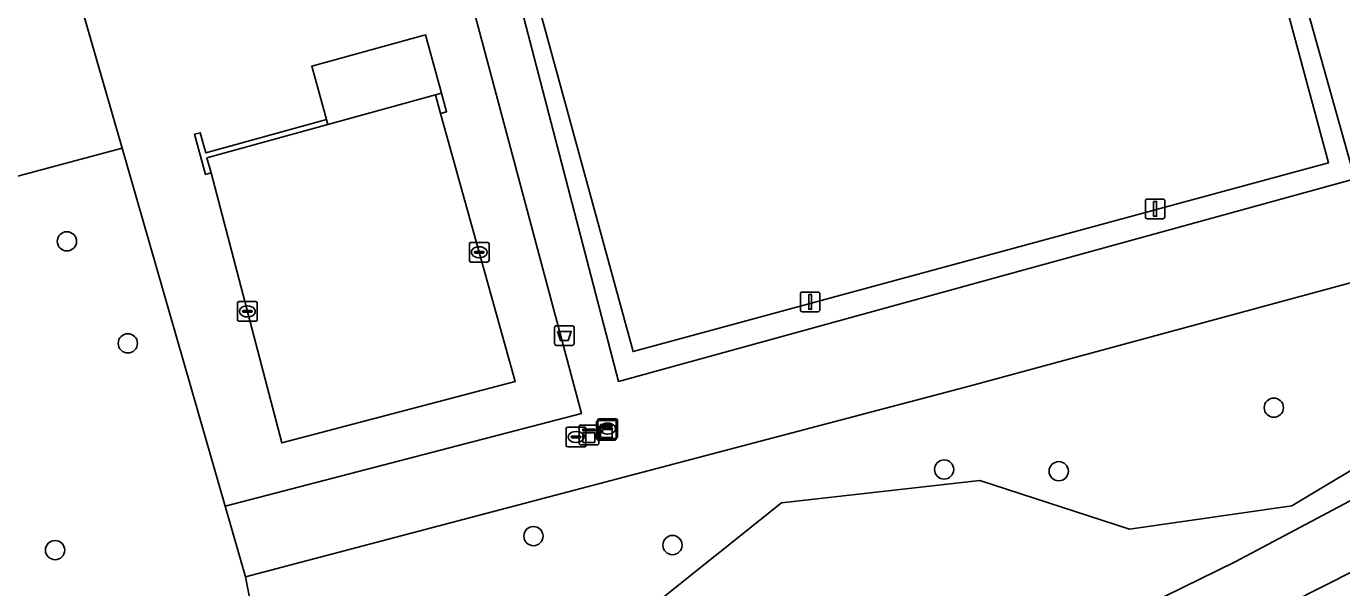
# Model space of a CAD drawing. Extents: x 159053 to 160042, y 380449 to 381423.
# Drawn here: x 159355.9 to 159422.8, y 380530.6 to 380559.1 of the extents above; entities that cross this region are included whole.
import ezdxf

# ---------------------------------------------------------------- set-up
doc = ezdxf.new("R2010")
doc.units = 0
for name, color, linetype in [('IMGEO_Afvalbak', 7, 'Continuous'), ('IMGEO_Boom', 7, 'Continuous'), ('IMGEO_Fietspad_gesloten', 7, 'Continuous'), ('IMGEO_Groenvoorziening', 7, 'Continuous'), ('IMGEO_Haag', 7, 'Continuous'), ('IMGEO_Hek', 7, 'Continuous'), ('IMGEO_Kast', 7, 'Continuous'), ('IMGEO_Kolk', 7, 'Continuous'), ('IMGEO_Lichtmast', 7, 'Continuous'), ('IMGEO_Loofbos', 7, 'Continuous'), ('IMGEO_Muur', 7, 'Continuous'), ('IMGEO_Pand', 7, 'Continuous'), ('IMGEO_Rioolput', 7, 'Continuous'), ('IMGEO_Terreindeel_gesloten', 7, 'Continuous'), ('IMGEO_Terreindeel_halfverhard', 7, 'Continuous'), ('IMGEO_Voetpad_halfverhard', 7, 'Continuous'), ('IMGEO_Voetpad_open', 7, 'Continuous')]:
    doc.layers.add(name, color=color, linetype=linetype)

msp = doc.modelspace()

# ---------------------------------------------------------------- linework, layer by layer
at = {"layer": 'IMGEO_Afvalbak'}
for p, q in [((159382.753, 380542.965), (159382.753, 380543.765)), ((159382.753, 380543.765), (159382.753, 380542.965)), ((159382.853, 380543.865), (159383.643, 380543.865)), ((159383.643, 380543.865), (159382.853, 380543.865)), ((159383.743, 380543.765), (159383.743, 380542.965)), ((159383.743, 380542.965), (159383.743, 380543.765)), ((159383.643, 380542.865), (159382.853, 380542.865)), ((159382.853, 380542.865), (159383.643, 380542.865))]:
    msp.add_line(p, q, dxfattribs=at)
msp.add_lwpolyline([(159382.896, 380543.579), (159383.6, 380543.579), (159383.451, 380543.109), (159383.045, 380543.109), (159382.896, 380543.579)], dxfattribs=at)
for centre, start, end in [((159382.853, 380543.765), 90, 180), ((159382.853, 380543.765), 90, 180), ((159383.643, 380543.765), 0, 90), ((159383.643, 380543.765), 360, 90), ((159382.853, 380542.965), 180, 270), ((159382.853, 380542.965), 180, 270), ((159383.643, 380542.965), 270, 0), ((159383.643, 380542.965), 270, 0)]:
    msp.add_arc(centre, 0.1, start, end, dxfattribs=at)
at = {"layer": 'IMGEO_Boom'}
for centre in [(159357.966, 380548.152), (159361.062, 380542.97), (159419.31, 380539.703), (159402.551, 380536.563), (159408.378, 380536.475), (159381.679, 380533.18), (159388.747, 380532.724), (159357.365, 380532.468)]:
    msp.add_circle(centre, 0.489, dxfattribs=at)
at = {"layer": 'IMGEO_Fietspad_gesloten'}
for points in [[(159502.715, 380611.097), (159500, 380608.24), (159490.819, 380598.579), (159469.187, 380571.79), (159463.209, 380564.807), (159457.746, 380558.977), (159454.301, 380555.739), (159446.014, 380549.478), (159436.214, 380542.873), (159427.273, 380537.139), (159417.349, 380531.867), (159408.53, 380527.551), (159405.399, 380525.892), (159390.363, 380519.426)], [(159387.739, 380515.019), (159396.686, 380518.769), (159403.891, 380522.081), (159415.122, 380527.244), (159425.121, 380532.303), (159434.601, 380538.087), (159442.175, 380543.011), (159451.849, 380549.848), (159457.053, 380553.912), (159461.989, 380558.641), (159469.215, 380566.985), (159486.425, 380588.174), (159491.238, 380594.157), (159500, 380603.996), (159506.258, 380610.204)]]:
    msp.add_lwpolyline(points, dxfattribs=at)
at = {"layer": 'IMGEO_Groenvoorziening'}
for points in [[(159357.369, 380564.683), (159349.331, 380592.56), (159346.947, 380600.826), (159346.774, 380601.426), (159338.841, 380599.209), (159338.36, 380599.075), (159339.254, 380595.623), (159344.292, 380576.221), (159349.404, 380556.748), (159351.079, 380550.293), (159360.774, 380552.877), (159358.448, 380560.94), (159358.439, 380560.973), (159358.424, 380561.023)], [(159422.093, 380552.135), (159386.743, 380542.548), (159381.917, 380560.199), (159383.181, 380560.548), (159382.949, 380561.361), (159380.865, 380560.752), (159385.994, 380541.036), (159423.423, 380551.328), (159421.053, 380559.766), (159454.836, 380569.06), (159456.103, 380570.642), (159451.468, 380587.596), (159461.029, 380590.266), (159460.552, 380592.05), (159460.061, 380591.918), (159460.426, 380590.563), (159450.507, 380587.804), (159455.23, 380570.048), (159419.835, 380560.5)]]:
    msp.add_lwpolyline(points, close=True, dxfattribs=at)
for points in [[(159478.465, 380596.984), (159460.973, 380592.164), (159460.552, 380592.05), (159461.029, 380590.266), (159451.468, 380587.596), (159456.103, 380570.642), (159454.836, 380569.06), (159421.053, 380559.766), (159423.423, 380551.328), (159385.994, 380541.036), (159380.865, 380560.752), (159382.949, 380561.361), (159382.736, 380562.106), (159378.627, 380560.909), (159378.96, 380559.642), (159378.727, 380559.561), (159384.113, 380539.402), (159366.014, 380534.705), (159367.048, 380531.119), (159403.642, 380540.747), (159438.635, 380550.23), (159479.833, 380596.64)], [(159436.214, 380542.873), (159446.014, 380549.478), (159454.301, 380555.739), (159457.746, 380558.977), (159463.209, 380564.807), (159469.187, 380571.79), (159463.577, 380567.258), (159462.175, 380567.972), (159439.753, 380546.41), (159420.229, 380534.722), (159411.976, 380533.528), (159404.371, 380536.009), (159394.291, 380534.873), (159387.709, 380529.623)], [(159368.812, 380522.055), (159367.048, 380531.119), (159366.014, 380534.705), (159360.774, 380552.877), (159351.079, 380550.293), (159345.288, 380548.744), (159344.736, 380548.589), (159344.451, 380547.485), (159344.479, 380546.625), (159349.765, 380526.29)], [(159390.363, 380519.426), (159405.399, 380525.892), (159408.53, 380527.551), (159417.349, 380531.867), (159427.273, 380537.139), (159436.214, 380542.873)]]:
    msp.add_lwpolyline(points, dxfattribs=at)
at = {"layer": 'IMGEO_Haag'}
msp.add_lwpolyline([(159422.093, 380552.135), (159386.743, 380542.548), (159381.917, 380560.199), (159383.181, 380560.548), (159382.949, 380561.361), (159380.865, 380560.752), (159385.994, 380541.036), (159423.423, 380551.328), (159421.053, 380559.766), (159454.836, 380569.06), (159456.103, 380570.642), (159451.468, 380587.596), (159461.029, 380590.266), (159460.552, 380592.05), (159460.061, 380591.918), (159460.426, 380590.563), (159450.507, 380587.804), (159455.23, 380570.048), (159419.835, 380560.5)], close=True, dxfattribs=at)
at = {"layer": 'IMGEO_Hek'}
for points in [[(159479.663, 380597.276), (159479.833, 380596.64), (159438.635, 380550.23), (159403.642, 380540.747), (159367.048, 380531.119)], [(159366.014, 380534.705), (159360.774, 380552.877), (159357.369, 380564.683)], [(159383.181, 380560.548), (159381.917, 380560.199), (159386.743, 380542.548), (159422.093, 380552.135), (159419.835, 380560.5)], [(159365.298, 380551.626), (159368.883, 380537.909), (159380.75, 380541.035), (159376.961, 380554.651)], [(159367.048, 380531.119), (159366.014, 380534.705)]]:
    msp.add_lwpolyline(points, dxfattribs=at)
at = {"layer": 'IMGEO_Kast'}
for p, q in [((159384.002, 380537.891), (159384.002, 380538.732)), ((159384.002, 380538.732), (159384.002, 380537.891)), ((159384.077, 380538.816), (159384.918, 380538.816)), ((159384.918, 380538.816), (159384.077, 380538.816)), ((159384.889, 380538.134), (159384.889, 380538.975)), ((159384.889, 380538.975), (159384.889, 380538.134)), ((159384.964, 380539.059), (159385.805, 380539.059)), ((159385.805, 380539.059), (159384.964, 380539.059)), ((159385.002, 380538.741), (159385.002, 380537.9)), ((159385.002, 380537.9), (159385.002, 380538.741)), ((159385.889, 380538.984), (159385.889, 380538.143)), ((159385.889, 380538.143), (159385.889, 380538.984)), ((159384.927, 380537.816), (159384.086, 380537.816)), ((159384.086, 380537.816), (159384.927, 380537.816)), ((159385.814, 380538.059), (159384.973, 380538.059)), ((159384.973, 380538.059), (159385.814, 380538.059))]:
    msp.add_line(p, q, dxfattribs=at)
for points in [[(159384.197, 380538.606), (159384.797, 380538.606), (159384.797, 380538.521), (159384.197, 380538.521), (159384.197, 380538.606)], [(159384.197, 380538.431), (159384.797, 380538.431), (159384.797, 380537.942), (159384.197, 380537.942), (159384.197, 380538.431)], [(159385.084, 380538.849), (159385.684, 380538.849), (159385.684, 380538.764), (159385.084, 380538.764), (159385.084, 380538.849)], [(159385.084, 380538.674), (159385.684, 380538.674), (159385.684, 380538.185), (159385.084, 380538.185), (159385.084, 380538.674)]]:
    msp.add_lwpolyline(points, dxfattribs=at)
for centre in [(159385.168, 380538.523), (159384.281, 380538.28)]:
    msp.add_circle(centre, 0.0377, dxfattribs=at)
for centre, start, end in [((159384.08, 380538.738), 92.4484, 184.28452), ((159384.08, 380538.738), 92.4484, 184.28452), ((159384.967, 380538.981), 92.4484, 184.28452), ((159384.967, 380538.981), 92.4484, 184.28452), ((159384.924, 380538.738), 2.4484, 94.28452), ((159384.924, 380538.738), 2.4484, 94.28452), ((159385.811, 380538.981), 2.4484, 94.28452), ((159385.811, 380538.981), 2.4484, 94.28452), ((159384.08, 380537.894), 182.4484, 274.28452), ((159384.08, 380537.894), 182.4484, 274.28452), ((159384.967, 380538.137), 182.4484, 274.28452), ((159384.967, 380538.137), 182.4484, 274.28452), ((159384.924, 380537.894), 272.4484, 4.28452), ((159384.924, 380537.894), 272.4484, 4.28452), ((159385.811, 380538.137), 272.4484, 4.28452), ((159385.811, 380538.137), 272.4484, 4.28452)]:
    msp.add_arc(centre, 0.0779, start, end, dxfattribs=at)
at = {"layer": 'IMGEO_Kolk'}
for p, q in [((159378.422, 380547.172), (159378.422, 380548.024)), ((159378.497, 380548.098), (159379.349, 380548.098)), ((159378.91, 380547.878), (159378.935, 380547.878)), ((159379.423, 380548.024), (159379.423, 380547.172)), ((159378.681, 380547.592), (159378.681, 380547.604)), ((159379.119, 380547.555), (159378.721, 380547.555)), ((159378.724, 380547.641), (159379.122, 380547.641)), ((159378.933, 380547.318), (159378.908, 380547.318)), ((159379.165, 380547.604), (159379.165, 380547.592)), ((159379.349, 380547.098), (159378.497, 380547.098)), ((159366.638, 380544.165), (159366.638, 380545.017)), ((159366.713, 380545.091), (159367.565, 380545.091)), ((159366.897, 380544.585), (159366.897, 380544.597)), ((159367.335, 380544.548), (159366.937, 380544.548)), ((159366.94, 380544.634), (159367.338, 380544.634)), ((159367.126, 380544.871), (159367.151, 380544.871)), ((159367.381, 380544.597), (159367.381, 380544.585)), ((159367.639, 380545.017), (159367.639, 380544.165)), ((159367.565, 380544.091), (159366.713, 380544.091)), ((159367.149, 380544.311), (159367.124, 380544.311))]:
    msp.add_line(p, q, dxfattribs=at)
for points in [[(159378.422, 380547.172), (159378.422, 380548.024)], [(159378.497, 380548.098), (159379.349, 380548.098)], [(159379.423, 380548.024), (159379.423, 380547.172)], [(159379.349, 380547.098), (159378.497, 380547.098)], [(159366.638, 380544.165), (159366.638, 380545.017)], [(159366.713, 380545.091), (159367.565, 380545.091)], [(159367.639, 380545.017), (159367.639, 380544.165)], [(159367.565, 380544.091), (159366.713, 380544.091)]]:
    msp.add_lwpolyline(points, dxfattribs=at)
for centre, radius, start, end in [((159378.499, 380548.022), 0.0765, 91.55205, 178.44795), ((159378.499, 380548.022), 0.0765, 91.55205, 178.44795), ((159379.347, 380548.022), 0.0765, 1.55205, 88.44795), ((159379.347, 380548.022), 0.0765, 1.55205, 88.44795), ((159378.499, 380547.174), 0.0765, 181.55205, 268.44795), ((159378.499, 380547.174), 0.0765, 181.55205, 268.44795), ((159378.721, 380547.601), 0.0403, 85.87752, 175.75265), ((159378.718, 380547.591), 0.0366, 178.93798, 274.71019), ((159379.122, 380547.598), 0.043, 264.86636, 352.45326), ((159379.126, 380547.603), 0.0386, 1.73085, 96.63898), ((159379.347, 380547.174), 0.0765, 271.55205, 358.44795), ((159379.347, 380547.174), 0.0765, 271.55205, 358.44795), ((159366.715, 380545.015), 0.0765, 91.55205, 178.44795), ((159366.715, 380545.015), 0.0765, 91.55205, 178.44795), ((159366.937, 380544.594), 0.0403, 85.87752, 175.75265), ((159366.934, 380544.584), 0.0366, 178.93798, 274.71019), ((159367.338, 380544.591), 0.043, 264.86636, 352.45326), ((159367.342, 380544.596), 0.0386, 1.73085, 96.63898), ((159367.563, 380545.015), 0.0765, 1.55205, 88.44795), ((159367.563, 380545.015), 0.0765, 1.55205, 88.44795), ((159366.715, 380544.167), 0.0765, 181.55205, 268.44795), ((159366.715, 380544.167), 0.0765, 181.55205, 268.44795), ((159367.563, 380544.167), 0.0765, 271.55205, 358.44795), ((159367.563, 380544.167), 0.0765, 271.55205, 358.44795)]:
    msp.add_arc(centre, radius, start, end, dxfattribs=at)
for centre, major_axis, ratio, start_param, end_param in [((159378.909, 380547.598), (-0.387, 0.002), 0.722429, 4.712389, 7.853982), ((159378.934, 380547.598), (-0.39, 0.002), 0.717154, 1.570796, 4.712389), ((159367.125, 380544.591), (-0.387, 0.002), 0.722429, 4.712389, 7.853982), ((159367.15, 380544.591), (-0.39, 0.002), 0.717154, 1.570796, 4.712389)]:
    msp.add_ellipse(centre, major_axis=major_axis, ratio=ratio, start_param=start_param, end_param=end_param, dxfattribs=at)
at = {"layer": 'IMGEO_Lichtmast'}
for p, q in [((159412.781, 380549.4), (159412.781, 380550.2)), ((159412.781, 380550.2), (159412.781, 380549.4)), ((159412.881, 380550.3), (159413.671, 380550.3)), ((159413.671, 380550.3), (159412.881, 380550.3)), ((159413.771, 380550.2), (159413.771, 380549.4)), ((159413.771, 380549.4), (159413.771, 380550.2)), ((159413.671, 380549.3), (159412.881, 380549.3)), ((159412.881, 380549.3), (159413.671, 380549.3)), ((159395.248, 380544.674), (159395.248, 380545.474)), ((159395.248, 380545.474), (159395.248, 380544.674)), ((159395.348, 380545.574), (159396.138, 380545.574)), ((159396.138, 380545.574), (159395.348, 380545.574)), ((159396.238, 380545.474), (159396.238, 380544.674)), ((159396.238, 380544.674), (159396.238, 380545.474)), ((159396.138, 380544.574), (159395.348, 380544.574)), ((159395.348, 380544.574), (159396.138, 380544.574))]:
    msp.add_line(p, q, dxfattribs=at)
for points in [[(159413.201, 380550.175), (159413.351, 380550.175), (159413.351, 380549.425), (159413.201, 380549.425), (159413.201, 380550.175)], [(159395.668, 380545.449), (159395.818, 380545.449), (159395.818, 380544.699), (159395.668, 380544.699), (159395.668, 380545.449)]]:
    msp.add_lwpolyline(points, dxfattribs=at)
for centre, start, end in [((159412.881, 380550.2), 90, 180), ((159412.881, 380550.2), 90, 180), ((159413.671, 380550.2), 0, 90), ((159413.671, 380550.2), 360, 90), ((159412.881, 380549.4), 180, 270), ((159412.881, 380549.4), 180, 270), ((159413.671, 380549.4), 270, 0), ((159413.671, 380549.4), 270, 0), ((159395.348, 380545.474), 90, 180), ((159395.348, 380545.474), 90, 180), ((159396.138, 380545.474), 0, 90), ((159396.138, 380545.474), 360, 90), ((159395.348, 380544.674), 180, 270), ((159395.348, 380544.674), 180, 270), ((159396.138, 380544.674), 270, 0), ((159396.138, 380544.674), 270, 0)]:
    msp.add_arc(centre, 0.1, start, end, dxfattribs=at)
at = {"layer": 'IMGEO_Loofbos'}
msp.add_lwpolyline([(159479.833, 380596.64), (159438.635, 380550.23), (159403.642, 380540.747), (159367.048, 380531.119), (159368.812, 380522.055), (159368.841, 380518.753), (159374.762, 380519.121), (159379.805, 380523.029), (159385.817, 380529.631), (159387.709, 380529.623), (159394.291, 380534.873), (159404.371, 380536.009), (159411.976, 380533.528), (159420.229, 380534.722), (159439.753, 380546.41), (159462.175, 380567.972), (159463.577, 380567.258), (159469.187, 380571.79)], dxfattribs=at)
at = {"layer": 'IMGEO_Muur'}
for points in [[(159376.961, 380554.651), (159377.266, 380554.735), (159377.006, 380555.68), (159376.7, 380555.596)], [(159371.226, 380554.088), (159371.158, 380554.336), (159365.021, 380552.646), (159364.74, 380553.668), (159364.456, 380553.59), (159365.018, 380551.549), (159365.298, 380551.626), (159365.085, 380552.397)]]:
    msp.add_lwpolyline(points, close=True, dxfattribs=at)
at = {"layer": 'IMGEO_Pand'}
msp.add_lwpolyline([(159376.192, 380558.634), (159370.412, 380557.042), (159371.158, 380554.336), (159371.226, 380554.088), (159376.7, 380555.596), (159377.006, 380555.68)], close=True, dxfattribs=at)
at = {"layer": 'IMGEO_Rioolput'}
for p, q in [((159385.02, 380539.142), (159385.872, 380539.142)), ((159383.343, 380537.788), (159383.343, 380538.64)), ((159383.418, 380538.714), (159384.27, 380538.714)), ((159383.831, 380538.494), (159383.856, 380538.494)), ((159384.344, 380538.64), (159384.344, 380537.788)), ((159384.945, 380538.216), (159384.945, 380539.068)), ((159385.204, 380538.636), (159385.204, 380538.648)), ((159385.642, 380538.599), (159385.244, 380538.599)), ((159385.247, 380538.685), (159385.645, 380538.685)), ((159385.433, 380538.922), (159385.458, 380538.922)), ((159385.688, 380538.648), (159385.688, 380538.636)), ((159385.946, 380539.068), (159385.946, 380538.216)), ((159383.602, 380538.208), (159383.602, 380538.22)), ((159384.04, 380538.171), (159383.642, 380538.171)), ((159383.645, 380538.257), (159384.043, 380538.257)), ((159383.854, 380537.934), (159383.829, 380537.934)), ((159384.086, 380538.22), (159384.086, 380538.208)), ((159385.872, 380538.142), (159385.02, 380538.142)), ((159385.456, 380538.362), (159385.431, 380538.362)), ((159384.27, 380537.714), (159383.418, 380537.714))]:
    msp.add_line(p, q, dxfattribs=at)
for points in [[(159385.02, 380539.142), (159385.872, 380539.142)], [(159383.343, 380537.788), (159383.343, 380538.64)], [(159383.418, 380538.714), (159384.27, 380538.714)], [(159384.344, 380538.64), (159384.344, 380537.788)], [(159384.945, 380538.216), (159384.945, 380539.068)], [(159385.946, 380539.068), (159385.946, 380538.216)], [(159385.872, 380538.142), (159385.02, 380538.142)], [(159384.27, 380537.714), (159383.418, 380537.714)]]:
    msp.add_lwpolyline(points, dxfattribs=at)
for centre, radius, start, end in [((159385.022, 380539.066), 0.0765, 91.55205, 178.44795), ((159385.022, 380539.066), 0.0765, 91.55205, 178.44795), ((159385.87, 380539.066), 0.0765, 1.55205, 88.44795), ((159385.87, 380539.066), 0.0765, 1.55205, 88.44795), ((159383.42, 380538.638), 0.0765, 91.55205, 178.44795), ((159383.42, 380538.638), 0.0765, 91.55205, 178.44795), ((159384.268, 380538.638), 0.0765, 1.55205, 88.44795), ((159384.268, 380538.638), 0.0765, 1.55205, 88.44795), ((159385.244, 380538.645), 0.0403, 85.87752, 175.75265), ((159385.241, 380538.635), 0.0366, 178.93798, 274.71019), ((159385.645, 380538.642), 0.043, 264.86636, 352.45326), ((159385.649, 380538.647), 0.0386, 1.73085, 96.63898), ((159383.42, 380537.79), 0.0765, 181.55205, 268.44795), ((159383.42, 380537.79), 0.0765, 181.55205, 268.44795), ((159383.642, 380538.217), 0.0403, 85.87752, 175.75265), ((159383.639, 380538.207), 0.0366, 178.93798, 274.71019), ((159384.043, 380538.214), 0.043, 264.86636, 352.45326), ((159384.047, 380538.219), 0.0386, 1.73085, 96.63898), ((159384.268, 380537.79), 0.0765, 271.55205, 358.44795), ((159384.268, 380537.79), 0.0765, 271.55205, 358.44795), ((159385.022, 380538.218), 0.0765, 181.55205, 268.44795), ((159385.022, 380538.218), 0.0765, 181.55205, 268.44795), ((159385.87, 380538.218), 0.0765, 271.55205, 358.44795), ((159385.87, 380538.218), 0.0765, 271.55205, 358.44795)]:
    msp.add_arc(centre, radius, start, end, dxfattribs=at)
for centre, major_axis, ratio, start_param, end_param in [((159383.83, 380538.214), (-0.387, 0.002), 0.722429, 4.712389, 7.853982), ((159383.855, 380538.214), (-0.39, 0.002), 0.717154, 1.570796, 4.712389), ((159385.432, 380538.642), (-0.387, 0.002), 0.722429, 4.712389, 7.853982), ((159385.457, 380538.642), (-0.39, 0.002), 0.717154, 1.570796, 4.712389)]:
    msp.add_ellipse(centre, major_axis=major_axis, ratio=ratio, start_param=start_param, end_param=end_param, dxfattribs=at)
at = {"layer": 'IMGEO_Terreindeel_gesloten'}
msp.add_lwpolyline([(159419.835, 380560.5), (159417.331, 380569.97), (159409.569, 380567.829), (159389.787, 380562.37), (159383.181, 380560.548), (159381.917, 380560.199), (159386.743, 380542.548), (159422.093, 380552.135)], close=True, dxfattribs=at)
at = {"layer": 'IMGEO_Terreindeel_halfverhard'}
msp.add_lwpolyline([(159365.085, 380552.397), (159365.298, 380551.626), (159368.883, 380537.909), (159380.75, 380541.035), (159376.961, 380554.651), (159376.7, 380555.596), (159371.226, 380554.088)], close=True, dxfattribs=at)
at = {"layer": 'IMGEO_Voetpad_halfverhard'}
msp.add_lwpolyline([(159506.258, 380610.204), (159500, 380603.996), (159491.238, 380594.157), (159486.425, 380588.174), (159469.215, 380566.985), (159461.989, 380558.641), (159457.053, 380553.912), (159451.849, 380549.848), (159442.175, 380543.011), (159434.601, 380538.087), (159425.121, 380532.303), (159415.122, 380527.244), (159403.891, 380522.081), (159396.686, 380518.769), (159387.739, 380515.019)], dxfattribs=at)
at = {"layer": 'IMGEO_Voetpad_open'}
msp.add_lwpolyline([(159366.712, 380604.359), (159366.995, 380603.315), (159368.482, 380597.841), (159369.159, 380595.348), (159368.873, 380595.27), (159370.801, 380588.679), (159372.405, 380589.101), (159374.85, 380580.61), (159373.337, 380580.146), (159375.89, 380571.329), (159376.291, 380569.946), (159377.128, 380567.056), (159369.154, 380564.747), (159369.343, 380564.094), (159358.439, 380560.973), (159358.448, 380560.94), (159360.774, 380552.877), (159366.014, 380534.705), (159384.113, 380539.402), (159378.727, 380559.561)], dxfattribs=at)
msp.add_lwpolyline([(159380.75, 380541.035), (159368.883, 380537.909), (159365.298, 380551.626), (159365.018, 380551.549), (159364.456, 380553.59), (159364.74, 380553.668), (159365.021, 380552.646), (159371.158, 380554.336), (159370.412, 380557.042), (159376.192, 380558.634), (159377.006, 380555.68), (159377.266, 380554.735), (159376.961, 380554.651)], close=True, dxfattribs=at)

doc.saveas('drawing.dxf')
